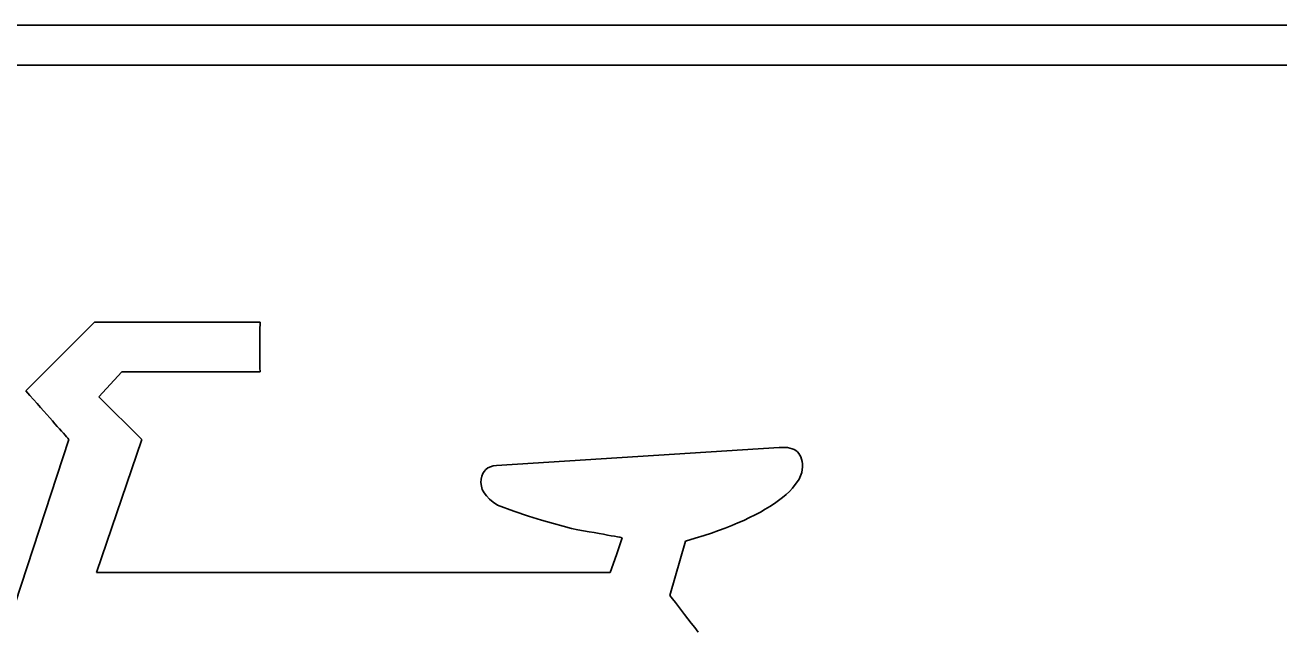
# Model space of a CAD drawing. Extents: x 99958 to 100176, y 99935 to 100011.
# Drawn here: x 100085.445 to 100085.5771, y 99943.5464 to 99943.61 of the extents above; entities that cross this region are included whole.
import ezdxf

# ---------------------------------------------------------------- set-up
doc = ezdxf.new("R2010")
doc.units = 0
doc.layers.add('TR_SN_ConstructionSigns', color=7, linetype='Continuous')

msp = doc.modelspace()

# ---------------------------------------------------------------- linework, layer by layer
at = {"layer": 'TR_SN_ConstructionSigns'}
for p, q in [((100085.63549, 99943.61001), (100085.33174, 99943.61001)), ((100085.63549, 99943.61001), (100085.33174, 99943.61001)), ((100085.33174, 99943.61001), (100085.63549, 99943.61001)), ((100085.33174, 99943.60579), (100085.63549, 99943.60579)), ((100085.45231, 99943.57874), (100085.44509, 99943.57149)), ((100085.46977, 99943.57874), (100085.45231, 99943.57874)), ((100085.46976, 99943.57787), (100085.46977, 99943.57874)), ((100085.46976, 99943.57707), (100085.46976, 99943.57787)), ((100085.46975, 99943.57632), (100085.46976, 99943.57707)), ((100085.46975, 99943.57564), (100085.46975, 99943.57632)), ((100085.46975, 99943.57501), (100085.46975, 99943.57564)), ((100085.46976, 99943.57445), (100085.46975, 99943.57501)), ((100085.45278, 99943.57087), (100085.45519, 99943.57349)), ((100085.45519, 99943.57349), (100085.46977, 99943.57349)), ((100085.46976, 99943.57394), (100085.46976, 99943.57445)), ((100085.46977, 99943.57349), (100085.46976, 99943.57394)), ((100085.44509, 99943.57149), (100085.44551, 99943.57102)), ((100085.44551, 99943.57102), (100085.44591, 99943.57058)), ((100085.45731, 99943.56637), (100085.45278, 99943.57087)), ((100085.44591, 99943.57058), (100085.44628, 99943.57016)), ((100085.44628, 99943.57016), (100085.44664, 99943.56975)), ((100085.44664, 99943.56975), (100085.44698, 99943.56937)), ((100085.44698, 99943.56937), (100085.44731, 99943.56901)), ((100085.44731, 99943.56901), (100085.44761, 99943.56867)), ((100085.44761, 99943.56867), (100085.4479, 99943.56834)), ((100085.4479, 99943.56834), (100085.44816, 99943.56804)), ((100085.44816, 99943.56804), (100085.44841, 99943.56776)), ((100085.44841, 99943.56776), (100085.44864, 99943.5675)), ((100085.44864, 99943.5675), (100085.44885, 99943.56727)), ((100085.44885, 99943.56727), (100085.44905, 99943.56705)), ((100085.44905, 99943.56705), (100085.44922, 99943.56685)), ((100085.44922, 99943.56685), (100085.44938, 99943.56667)), ((100085.44938, 99943.56667), (100085.44951, 99943.56652)), ((100085.44963, 99943.56638), (100085.43986, 99943.53667)), ((100085.44951, 99943.56652), (100085.44963, 99943.56638)), ((100085.45254, 99943.55237), (100085.45731, 99943.56637)), ((100085.52446, 99943.56553), (100085.49467, 99943.56363)), ((100085.52478, 99943.56555), (100085.52446, 99943.56553)), ((100085.52507, 99943.56555), (100085.52478, 99943.56555)), ((100085.52534, 99943.56552), (100085.52507, 99943.56555)), ((100085.52559, 99943.56548), (100085.52534, 99943.56552)), ((100085.52582, 99943.56541), (100085.52559, 99943.56548)), ((100085.52603, 99943.56532), (100085.52582, 99943.56541)), ((100085.52621, 99943.56521), (100085.52603, 99943.56532)), ((100085.52638, 99943.56507), (100085.52621, 99943.56521)), ((100085.52652, 99943.56492), (100085.52638, 99943.56507)), ((100085.52664, 99943.56474), (100085.52652, 99943.56492)), ((100085.52673, 99943.56454), (100085.52664, 99943.56474)), ((100085.52681, 99943.56431), (100085.52673, 99943.56454)), ((100085.52686, 99943.56407), (100085.52681, 99943.56431)), ((100085.5269, 99943.5638), (100085.52686, 99943.56407)), ((100085.49322, 99943.56279), (100085.49312, 99943.56251)), ((100085.49336, 99943.56302), (100085.49322, 99943.56279)), ((100085.49354, 99943.56322), (100085.49336, 99943.56302)), ((100085.49377, 99943.56338), (100085.49354, 99943.56322)), ((100085.49403, 99943.5635), (100085.49377, 99943.56338)), ((100085.49433, 99943.56359), (100085.49403, 99943.5635)), ((100085.49467, 99943.56363), (100085.49433, 99943.56359)), ((100085.52656, 99943.5622), (100085.52682, 99943.56289)), ((100085.52682, 99943.56289), (100085.52691, 99943.56351)), ((100085.52691, 99943.56351), (100085.5269, 99943.5638)), ((100085.49306, 99943.5622), (100085.49304, 99943.56185)), ((100085.49304, 99943.56185), (100085.49308, 99943.56148)), ((100085.49312, 99943.56251), (100085.49306, 99943.5622)), ((100085.49308, 99943.56148), (100085.49318, 99943.56113)), ((100085.52586, 99943.56125), (100085.52656, 99943.5622)), ((100085.49318, 99943.56113), (100085.49336, 99943.56078)), ((100085.49336, 99943.56078), (100085.49361, 99943.56044)), ((100085.49361, 99943.56044), (100085.49393, 99943.56011)), ((100085.49393, 99943.56011), (100085.49432, 99943.55979)), ((100085.52438, 99943.55995), (100085.52479, 99943.56027)), ((100085.52479, 99943.56027), (100085.52518, 99943.56059)), ((100085.52518, 99943.56059), (100085.52553, 99943.56092)), ((100085.52553, 99943.56092), (100085.52586, 99943.56125)), ((100085.49432, 99943.55979), (100085.49478, 99943.55948)), ((100085.49478, 99943.55948), (100085.49649, 99943.55883)), ((100085.49649, 99943.55883), (100085.49804, 99943.55829)), ((100085.52192, 99943.55844), (100085.52247, 99943.55873)), ((100085.52247, 99943.55873), (100085.52299, 99943.55903)), ((100085.52299, 99943.55903), (100085.52348, 99943.55933)), ((100085.52348, 99943.55933), (100085.52394, 99943.55964)), ((100085.52394, 99943.55964), (100085.52438, 99943.55995)), ((100085.49804, 99943.55829), (100085.49943, 99943.55788)), ((100085.49943, 99943.55788), (100085.50066, 99943.55754)), ((100085.50066, 99943.55754), (100085.50171, 99943.55725)), ((100085.51945, 99943.55731), (100085.52011, 99943.55759)), ((100085.52011, 99943.55759), (100085.52074, 99943.55786)), ((100085.52074, 99943.55786), (100085.52134, 99943.55815)), ((100085.52134, 99943.55815), (100085.52192, 99943.55844)), ((100085.50171, 99943.55725), (100085.50257, 99943.55699)), ((100085.50257, 99943.55699), (100085.50323, 99943.55687)), ((100085.50323, 99943.55687), (100085.50385, 99943.55676)), ((100085.50385, 99943.55676), (100085.50443, 99943.55666)), ((100085.50443, 99943.55666), (100085.50497, 99943.55657)), ((100085.50497, 99943.55657), (100085.50548, 99943.55648)), ((100085.50548, 99943.55648), (100085.50594, 99943.5564)), ((100085.50594, 99943.5564), (100085.50637, 99943.55632)), ((100085.50637, 99943.55632), (100085.50675, 99943.55625)), ((100085.50675, 99943.55625), (100085.5071, 99943.55619)), ((100085.5071, 99943.55619), (100085.50741, 99943.55613)), ((100085.50741, 99943.55613), (100085.50768, 99943.55608)), ((100085.51559, 99943.556), (100085.51655, 99943.55627)), ((100085.51655, 99943.55627), (100085.51732, 99943.55652)), ((100085.51732, 99943.55652), (100085.51806, 99943.55678)), ((100085.51806, 99943.55678), (100085.51877, 99943.55704)), ((100085.51877, 99943.55704), (100085.51945, 99943.55731)), ((100085.50792, 99943.55604), (100085.50731, 99943.55423)), ((100085.50768, 99943.55608), (100085.50792, 99943.55604)), ((100085.51294, 99943.54997), (100085.51457, 99943.55567)), ((100085.51457, 99943.55567), (100085.51559, 99943.556)), ((100085.50731, 99943.55423), (100085.50665, 99943.55237)), ((100085.50665, 99943.55237), (100085.45254, 99943.55237)), ((100085.51323, 99943.5496), (100085.51294, 99943.54997)), ((100085.51353, 99943.5492), (100085.51323, 99943.5496)), ((100085.51384, 99943.5488), (100085.51353, 99943.5492)), ((100085.51416, 99943.54838), (100085.51384, 99943.5488)), ((100085.51449, 99943.54795), (100085.51416, 99943.54838)), ((100085.51483, 99943.54751), (100085.51449, 99943.54795)), ((100085.51518, 99943.54705), (100085.51483, 99943.54751)), ((100085.51555, 99943.54658), (100085.51518, 99943.54705)), ((100085.51592, 99943.54609), (100085.51555, 99943.54658))]:
    msp.add_line(p, q, dxfattribs=at)

doc.saveas('drawing.dxf')
